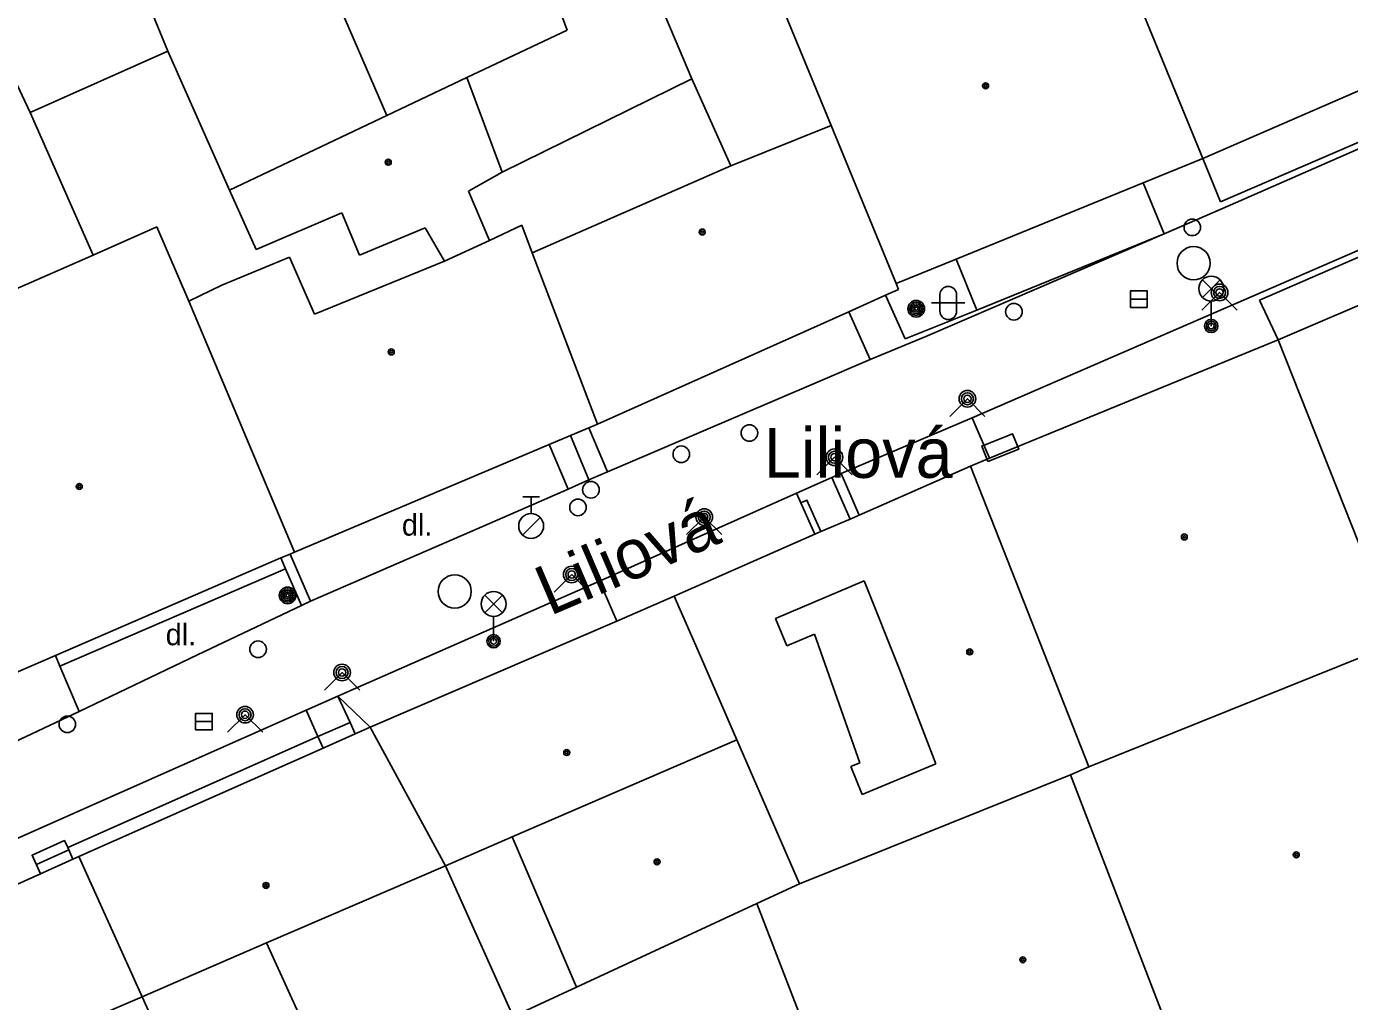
# Model space of a CAD drawing. Extents: x -598233 to -596890, y -1157848 to -1156431.
# Drawn here: x -597276.5 to -597236.68, y -1157516.7 to -1157487.34 of the extents above; entities that cross this region are included whole.
import ezdxf

# ---------------------------------------------------------------- set-up
doc = ezdxf.new("R2010")
doc.units = 0
for name, color, linetype in [('Level 10', 7, 'Continuous'), ('Level 11', 7, 'Continuous'), ('Level 24', 7, 'Continuous'), ('Level 25', 7, 'Continuous'), ('Level 27', 7, 'Continuous'), ('Level 28', 7, 'Continuous'), ('Level 31', 7, 'Continuous'), ('Level 33', 7, 'Continuous'), ('Level 36', 7, 'Continuous'), ('Level 39', 7, 'Continuous'), ('Level 40', 7, 'Continuous'), ('Level 49', 7, 'Continuous'), ('Level 5', 7, 'Continuous'), ('Level 50', 7, 'Continuous')]:
    doc.layers.add(name, color=color, linetype=linetype)

msp = doc.modelspace()

# ---------------------------------------------------------------- linework, layer by layer
at = {"layer": 'Level 10'}
for points in [[(-597242.26, -1157493.59), (-597240.27, -1157492.7199), (-597231.57, -1157488.9099)], [(-597248.04, -1157499.12), (-597239.27, -1157495.32), (-597231.34, -1157491.88)], [(-597249.43, -1157496.68), (-597242.26, -1157493.59)], [(-597249.43, -1157496.68), (-597251.11, -1157497.37)], [(-597251.11, -1157497.37), (-597252.74, -1157498.07)], [(-597252.74, -1157498.07), (-597258.54, -1157500.55)], [(-597251.98, -1157500.8), (-597248.04, -1157499.12)], [(-597259.01, -1157500.75), (-597259.57, -1157500.99)], [(-597258.54, -1157500.55), (-597259.01, -1157500.75)], [(-597252.26, -1157500.92), (-597251.98, -1157500.8)], [(-597260.2, -1157501.27), (-597262.33, -1157502.2)], [(-597259.57, -1157500.99), (-597260.2, -1157501.27)], [(-597253.32, -1157501.39), (-597252.26, -1157500.92)], [(-597259.25, -1157504.04), (-597257.44, -1157503.23), (-597253.32, -1157501.39)], [(-597262.33, -1157502.2), (-597267.95, -1157504.64)], [(-597267.13, -1157507.5), (-597266.61, -1157507.27), (-597259.25, -1157504.04)], [(-597268.2199, -1157504.77), (-597271.35, -1157506.26)], [(-597267.95, -1157504.64), (-597268.2199, -1157504.77)], [(-597271.35, -1157506.26), (-597274.9099, -1157507.96)], [(-597267.13, -1157507.5), (-597268.08, -1157507.92)], [(-597268.08, -1157507.92), (-597275.5, -1157511.2199), (-597283.44, -1157514.75)], [(-597274.9099, -1157507.96), (-597276.87, -1157508.89)]]:
    msp.add_lwpolyline(points, dxfattribs=at)
at = {"layer": 'Level 11'}
for points in [[(-597276.39, -1157489.93), (-597281.26, -1157479.59)], [(-597256.4699, -1157488.92), (-597257.62, -1157486.21)], [(-597272.24, -1157488.09), (-597276.39, -1157489.93)], [(-597256.4699, -1157488.92), (-597262.18, -1157491.73)], [(-597255.3, -1157491.54), (-597256.4699, -1157488.92)], [(-597233.61, -1157489.62), (-597240.56, -1157492.62)], [(-597274.49, -1157494.23), (-597276.39, -1157489.93)], [(-597241.09, -1157491.32), (-597240.56, -1157492.62)], [(-597242.26, -1157493.59), (-597242.89, -1157492.05)], [(-597239.39, -1157495.58), (-597233.61, -1157493.07)], [(-597242.26, -1157493.59), (-597247.9, -1157495.88)], [(-597248.52, -1157494.35), (-597247.9, -1157495.88)], [(-597250.05, -1157496.75), (-597250.64, -1157495.43)], [(-597238.83, -1157496.78), (-597239.39, -1157495.58)], [(-597251.75, -1157495.93), (-597251.11, -1157497.37)], [(-597247.9, -1157495.88), (-597250.05, -1157496.75)], [(-597248.04, -1157499.12), (-597247.51, -1157500.34)], [(-597260.13, -1157499.6599), (-597259.57, -1157500.99)], [(-597259.57, -1157499.42), (-597259.01, -1157500.75)], [(-597260.77, -1157499.93), (-597260.2, -1157501.27)], [(-597251.98, -1157500.8), (-597251.44, -1157502.05)], [(-597252.26, -1157500.92), (-597251.71, -1157502.17)], [(-597253.32, -1157501.39), (-597253.19, -1157501.68)], [(-597253.19, -1157501.68), (-597253.01, -1157501.6), (-597252.59, -1157502.55)], [(-597253.19, -1157501.68), (-597252.77, -1157502.63)], [(-597268.56, -1157503.23), (-597267.95, -1157504.64)], [(-597275.5, -1157506.6), (-597268.7, -1157503.67)], [(-597268.84, -1157503.34), (-597268.7, -1157503.67)], [(-597268.7, -1157503.67), (-597268.2199, -1157504.77)], [(-597259.25, -1157504.04), (-597258.73, -1157505.24)], [(-597275.63, -1157506.28), (-597275.5, -1157506.6)], [(-597275.5, -1157506.6), (-597274.9099, -1157507.96)], [(-597266.76, -1157508.3), (-597267.13, -1157507.5)], [(-597267.13, -1157507.5), (-597266.15, -1157508.44)], [(-597267.73, -1157508.7199), (-597268.08, -1157507.92)], [(-597267.73, -1157508.7199), (-597266.76, -1157508.3)], [(-597266.76, -1157508.3), (-597266.61, -1157508.64)], [(-597275.25, -1157512.06), (-597267.73, -1157508.7199)], [(-597267.57, -1157509.07), (-597267.73, -1157508.7199)], [(-597276.08, -1157512.85), (-597276.33, -1157512.29), (-597275.35, -1157511.85), (-597275.25, -1157512.06)], [(-597276.2, -1157512.57), (-597275.2199, -1157512.13)], [(-597275.25, -1157512.06), (-597275.1, -1157512.4099)], [(-597261.85, -1157517.15), (-597263.89, -1157512.61)], [(-597269.27, -1157514.93), (-597267.14, -1157519.62)], [(-597273.02, -1157516.55), (-597270.86, -1157521.33)]]:
    msp.add_lwpolyline(points, dxfattribs=at)
at = {"layer": 'Level 24'}
msp.add_lwpolyline([(-597247.5607, -1157500.4384), (-597246.6328, -1157500.0656), (-597246.8193, -1157499.6016), (-597247.7472, -1157499.9744)], close=True, dxfattribs=at)
at = {"layer": 'Level 25'}
for centre, radius in [((-597249.7199, -1157495.84), 0.25), ((-597249.7199, -1157495.84), 0.2), ((-597249.7199, -1157495.84), 0.15), ((-597249.7199, -1157495.84), 0.1), ((-597249.7199, -1157495.84), 0.05), ((-597268.64, -1157504.4699), 0.25), ((-597268.64, -1157504.4699), 0.2), ((-597268.64, -1157504.4699), 0.15), ((-597268.64, -1157504.4699), 0.1), ((-597268.64, -1157504.4699), 0.05)]:
    msp.add_circle(centre, radius, dxfattribs=at)
at = {"layer": 'Level 27'}
for p, q in [((-597243.27, -1157495.55), (-597242.77, -1157495.55)), ((-597271.4099, -1157508.27), (-597270.9099, -1157508.27))]:
    msp.add_line(p, q, dxfattribs=at)
for points in [[(-597243.27, -1157495.8), (-597242.77, -1157495.8), (-597242.77, -1157495.3), (-597243.27, -1157495.3)], [(-597271.4099, -1157508.52), (-597270.9099, -1157508.52), (-597270.9099, -1157508.02), (-597271.4099, -1157508.02)]]:
    msp.add_lwpolyline(points, close=True, dxfattribs=at)
for centre in [(-597241.37, -1157494.4699), (-597263.61, -1157504.35)]:
    msp.add_circle(centre, 0.5, dxfattribs=at)
at = {"layer": 'Level 28'}
for p, q in [((-597261.56, -1157501.505), (-597261.06, -1157501.505)), ((-597261.31, -1157502.005), (-597261.31, -1157501.505)), ((-597261.568, -1157502.652), (-597261.038, -1157502.122))]:
    msp.add_line(p, q, dxfattribs=at)
for centre, radius in [((-597241.4099, -1157493.39), 0.25), ((-597246.78, -1157495.93), 0.25), ((-597254.74, -1157499.58), 0.25), ((-597256.79, -1157500.2199), 0.25), ((-597259.51, -1157501.29), 0.25), ((-597259.9, -1157501.82), 0.25), ((-597261.31, -1157502.38), 0.375), ((-597269.53, -1157506.09), 0.25), ((-597275.27, -1157508.35), 0.25)]:
    msp.add_circle(centre, radius, dxfattribs=at)
at = {"layer": 'Level 31'}
for points in [[(-597241.12, -1157495.88), (-597240.59, -1157495.35), (-597240.06, -1157495.88)], [(-597248.71, -1157499.08), (-597248.18, -1157498.55), (-597247.65, -1157499.08)], [(-597252.71, -1157500.84), (-597252.18, -1157500.31), (-597251.65, -1157500.84)], [(-597256.63, -1157502.64), (-597256.1, -1157502.11), (-597255.57, -1157502.64)], [(-597260.62, -1157504.37), (-597260.09, -1157503.84), (-597259.56, -1157504.37)], [(-597267.53, -1157507.32), (-597267, -1157506.79), (-597266.47, -1157507.32)], [(-597270.45, -1157508.59), (-597269.92, -1157508.06), (-597269.39, -1157508.59)]]:
    msp.add_lwpolyline(points, dxfattribs=at)
for centre, radius in [((-597240.59, -1157495.35), 0.25), ((-597240.59, -1157495.35), 0.18), ((-597240.59, -1157495.35), 0.11), ((-597248.18, -1157498.55), 0.25), ((-597248.18, -1157498.55), 0.18), ((-597248.18, -1157498.55), 0.11), ((-597252.18, -1157500.31), 0.25), ((-597252.18, -1157500.31), 0.18), ((-597252.18, -1157500.31), 0.11), ((-597256.1, -1157502.11), 0.25), ((-597256.1, -1157502.11), 0.18), ((-597256.1, -1157502.11), 0.11), ((-597260.09, -1157503.84), 0.25), ((-597260.09, -1157503.84), 0.18), ((-597260.09, -1157503.84), 0.11), ((-597267, -1157506.79), 0.25), ((-597267, -1157506.79), 0.18), ((-597267, -1157506.79), 0.11), ((-597269.92, -1157508.06), 0.25), ((-597269.92, -1157508.06), 0.18), ((-597269.92, -1157508.06), 0.11)]:
    msp.add_circle(centre, radius, dxfattribs=at)
at = {"layer": 'Level 33'}
for p, q in [((-597241.105, -1157495.5), (-597240.575, -1157494.97)), ((-597241.105, -1157494.97), (-597240.575, -1157495.5)), ((-597240.84, -1157495.61), (-597240.84, -1157496.36)), ((-597262.705, -1157504.99), (-597262.175, -1157504.46)), ((-597262.705, -1157504.46), (-597262.175, -1157504.99)), ((-597262.44, -1157505.1), (-597262.44, -1157505.85))]:
    msp.add_line(p, q, dxfattribs=at)
for centre, radius in [((-597240.84, -1157495.235), 0.375), ((-597240.84, -1157496.36), 0.2), ((-597240.84, -1157496.36), 0.1445), ((-597240.84, -1157496.36), 0.0876), ((-597262.44, -1157504.725), 0.375), ((-597262.44, -1157505.85), 0.2), ((-597262.44, -1157505.85), 0.1445), ((-597262.44, -1157505.85), 0.0876)]:
    msp.add_circle(centre, radius, dxfattribs=at)
at = {"layer": 'Level 36'}
for p, q in [((-597249.256, -1157495.666), (-597248.256, -1157495.666)), ((-597249.006, -1157495.416), (-597249.006, -1157495.916)), ((-597248.506, -1157495.416), (-597248.506, -1157495.916))]:
    msp.add_line(p, q, dxfattribs=at)
for centre, start, end in [((-597248.7557, -1157495.4163), 0, 180), ((-597248.7557, -1157495.9163), 180, 0)]:
    msp.add_arc(centre, 0.25, start, end, dxfattribs=at)
at = {"layer": 'Level 39'}
for centre, radius in [((-597247.63, -1157489.13), 0.09), ((-597247.63, -1157489.13), 0.0398), ((-597265.61, -1157491.43), 0.09), ((-597265.61, -1157491.43), 0.0398), ((-597256.1599, -1157493.53), 0.09), ((-597256.1599, -1157493.53), 0.0398), ((-597265.52, -1157497.14), 0.09), ((-597265.52, -1157497.14), 0.0398), ((-597274.9099, -1157501.19), 0.09), ((-597274.9099, -1157501.19), 0.0398), ((-597241.65, -1157502.71), 0.09), ((-597241.65, -1157502.71), 0.0398), ((-597248.11, -1157506.17), 0.09), ((-597248.11, -1157506.17), 0.0398), ((-597260.24, -1157509.2), 0.09), ((-597260.24, -1157509.2), 0.0398), ((-597257.52, -1157512.49), 0.09), ((-597238.28, -1157512.28), 0.09), ((-597238.28, -1157512.28), 0.0398), ((-597257.52, -1157512.49), 0.0398), ((-597269.29, -1157513.2), 0.09), ((-597269.29, -1157513.2), 0.0398), ((-597246.51, -1157515.44), 0.09), ((-597246.51, -1157515.44), 0.0398)]:
    msp.add_circle(centre, radius, dxfattribs=at)
at = {"layer": 'Level 5'}
for points in [[(-597275.34, -1157480.53), (-597272.24, -1157488.09)], [(-597268.89, -1157482.54), (-597265.65, -1157490.02)], [(-597261.2, -1157484.81), (-597260.23, -1157487.45)], [(-597254.51, -1157484.92), (-597252.28, -1157490.32)], [(-597243.15, -1157486.3), (-597241.09, -1157491.32)], [(-597260.23, -1157487.45), (-597263.25, -1157488.88)], [(-597232.2, -1157487.45), (-597241.09, -1157491.32)], [(-597272.24, -1157488.09), (-597270.39, -1157492.27)], [(-597263.25, -1157488.88), (-597265.65, -1157490.02)], [(-597263.25, -1157488.88), (-597262.18, -1157491.73)], [(-597265.65, -1157490.02), (-597270.39, -1157492.27)], [(-597252.28, -1157490.32), (-597255.3, -1157491.54)], [(-597252.28, -1157490.32), (-597250.32, -1157495.08)], [(-597241.09, -1157491.32), (-597242.89, -1157492.05)], [(-597262.18, -1157491.73), (-597263.2, -1157492.3)], [(-597255.3, -1157491.54), (-597261.28, -1157494.1599)], [(-597242.89, -1157492.05), (-597248.52, -1157494.35)], [(-597270.39, -1157492.27), (-597269.59, -1157494.06)], [(-597263.2, -1157492.3), (-597262.56, -1157493.79)], [(-597267.01, -1157492.95), (-597269.59, -1157494.06)], [(-597267.01, -1157492.95), (-597266.48, -1157494.23)], [(-597261.59, -1157493.32), (-597262.56, -1157493.79)], [(-597261.59, -1157493.32), (-597261.28, -1157494.1599)], [(-597272.58, -1157493.37), (-597274.49, -1157494.23)], [(-597272.58, -1157493.37), (-597271.61, -1157495.61)], [(-597264.5, -1157493.4), (-597266.48, -1157494.23)], [(-597264.5, -1157493.4), (-597263.92, -1157494.4099)], [(-597262.56, -1157493.79), (-597263.92, -1157494.4099)], [(-597274.49, -1157494.23), (-597283.14, -1157498.01)], [(-597268.58, -1157494.29), (-597270.62, -1157495.13)], [(-597268.58, -1157494.29), (-597267.83, -1157496)], [(-597263.92, -1157494.4099), (-597267.83, -1157496)], [(-597261.28, -1157494.1599), (-597259.31, -1157499.31)], [(-597248.52, -1157494.35), (-597250.32, -1157495.08)], [(-597270.62, -1157495.13), (-597271.61, -1157495.61)], [(-597250.25, -1157495.26), (-597250.64, -1157495.43)], [(-597250.32, -1157495.08), (-597250.25, -1157495.26)], [(-597235.26, -1157495.25), (-597238.83, -1157496.78)], [(-597271.61, -1157495.61), (-597268.43, -1157503.17)], [(-597250.64, -1157495.43), (-597251.75, -1157495.93)], [(-597251.75, -1157495.93), (-597259.31, -1157499.31)], [(-597238.83, -1157496.78), (-597247.51, -1157500.34)], [(-597238.83, -1157496.78), (-597236.18, -1157503.46)], [(-597260.13, -1157499.6599), (-597260.77, -1157499.93)], [(-597259.57, -1157499.42), (-597260.13, -1157499.6599)], [(-597259.31, -1157499.31), (-597259.57, -1157499.42)], [(-597260.77, -1157499.93), (-597268.43, -1157503.17)], [(-597247.51, -1157500.34), (-597248.09, -1157500.58)], [(-597248.09, -1157500.58), (-597251.44, -1157502.05)], [(-597248.09, -1157500.58), (-597244.52, -1157509.63)], [(-597251.44, -1157502.05), (-597251.71, -1157502.17)], [(-597251.71, -1157502.17), (-597252.59, -1157502.55)], [(-597252.77, -1157502.63), (-597257, -1157504.49)], [(-597252.59, -1157502.55), (-597252.77, -1157502.63)], [(-597268.56, -1157503.23), (-597268.84, -1157503.34)], [(-597268.43, -1157503.17), (-597268.56, -1157503.23)], [(-597268.84, -1157503.34), (-597275.63, -1157506.28)], [(-597251.29, -1157504.03), (-597253.96, -1157505.1599)], [(-597251.29, -1157504.03), (-597250.21, -1157506.7199)], [(-597257, -1157504.49), (-597258.73, -1157505.24)], [(-597257, -1157504.49), (-597256.28, -1157506.14)], [(-597258.73, -1157505.24), (-597266.15, -1157508.44)], [(-597253.96, -1157505.1599), (-597253.61, -1157505.99)], [(-597252.78, -1157505.64), (-597253.61, -1157505.99)], [(-597252.78, -1157505.64), (-597251.42, -1157509.51)], [(-597235.27, -1157505.9099), (-597244.52, -1157509.63)], [(-597275.63, -1157506.28), (-597277.49, -1157507.08)], [(-597256.28, -1157506.14), (-597255.12, -1157508.82)], [(-597250.21, -1157506.7199), (-597249.13, -1157509.54)], [(-597266.15, -1157508.44), (-597266.61, -1157508.64)], [(-597266.15, -1157508.44), (-597263.89, -1157512.61)], [(-597266.61, -1157508.64), (-597267.57, -1157509.07)], [(-597255.12, -1157508.82), (-597261.88, -1157511.74)], [(-597255.12, -1157508.82), (-597253.94, -1157511.52)], [(-597267.57, -1157509.07), (-597274.92, -1157512.33)], [(-597251.42, -1157509.51), (-597251.69, -1157509.62)], [(-597251.69, -1157509.62), (-597251.35, -1157510.46)], [(-597249.13, -1157509.54), (-597251.35, -1157510.46)], [(-597244.52, -1157509.63), (-597245.08, -1157509.87)], [(-597245.08, -1157509.87), (-597253.23, -1157513.15)], [(-597245.08, -1157509.87), (-597241.27, -1157519.76)], [(-597253.94, -1157511.52), (-597253.23, -1157513.15)], [(-597261.88, -1157511.74), (-597263.89, -1157512.61)], [(-597261.88, -1157511.74), (-597259.94, -1157516.26)], [(-597275.1, -1157512.4099), (-597276.08, -1157512.85)], [(-597274.92, -1157512.33), (-597275.1, -1157512.4099)], [(-597274.92, -1157512.33), (-597273.02, -1157516.55)], [(-597263.89, -1157512.61), (-597269.27, -1157514.93), (-597271.77, -1157516.01)], [(-597276.08, -1157512.85), (-597282.63, -1157515.79)], [(-597253.23, -1157513.15), (-597254.52, -1157513.74)], [(-597254.52, -1157513.74), (-597259.94, -1157516.26)], [(-597254.52, -1157513.74), (-597252.7199, -1157518.4)], [(-597271.77, -1157516.01), (-597273.02, -1157516.55)], [(-597259.94, -1157516.26), (-597261.85, -1157517.15)], [(-597273.02, -1157516.55), (-597276.78, -1157518.17), (-597280.92, -1157519.96)]]:
    msp.add_lwpolyline(points, dxfattribs=at)

# ---------------------------------------------------------------- texts
at = {"layer": 'Level 40'}
for p in [(-597265.2, -1157502.67), (-597272.31, -1157505.9699)]:
    msp.add_text('dl.', height=0.65, dxfattribs=at).set_placement(p)
at = {"layer": 'Level 49'}
msp.add_text('Liliová', height=1.5, dxfattribs=at).set_placement((-597254.31, -1157500.93))
at = {"layer": 'Level 50'}
msp.add_text('Liliová', height=1.5, rotation=23.21535, dxfattribs=at).set_placement((-597260.7488, -1157505.0974))

doc.saveas('drawing.dxf')
